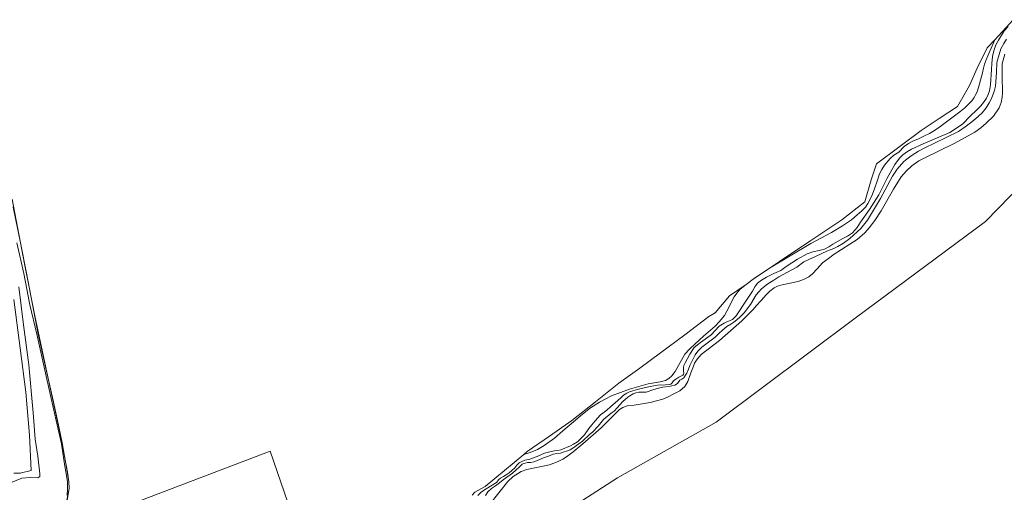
# Model space of a CAD drawing. Header units: metres. Extents: x 197700 to 204338, y 317132 to 325229.
# Tile 462 of 656: x 201356 to 201650, y 319354 to 319495. Entities that reach past the tile are written whole.
import ezdxf

# ---------------------------------------------------------------- set-up
doc = ezdxf.new("R2010")
doc.units = ezdxf.units.M
for name, color, linetype, lineweight in [('B-WE-FV-GELEIDING_WILDRASTER-G', 80, 'Continuous', 18), ('B-WE-GR-BOS_LOOF-GV', 40, 'Continuous', 13), ('B-WE-GR-BOUWLAND-GV', 80, 'Continuous', 13), ('B-WE-GR-GRAS-GV', 60, 'Continuous', 13), ('B-WE-IE-TERREINAFSCHEIDING_KUNSTMATIG_HEKWERK-G', 20, 'IE-TERREINAFSCHEIDING-KUNSTMATIG', 18), ('B-WE-OG-TERREIN_CULTUURSCHEIDING-GV', 7, 'Continuous', 18), ('B-WE-OG-WATER-GV', 130, 'Continuous', 18), ('B-WE-OG-WATER_GREPPEL-GV', 160, 'Continuous', 18), ('B-WE-OG-WATER_SLOOT-GV', 120, 'Continuous', 18), ('B-WE-VH-ONVERHARD-GV', 252, 'Continuous', 18)]:
    doc.layers.add(name, color=color, linetype=linetype, lineweight=lineweight)
doc.linetypes.add('IE-TERREINAFSCHEIDING-KUNSTMATIG', pattern='A,4,[82,NLCS.SHX,S=0.75,R=90,X=0,Y=0],4,-2', length=10)

msp = doc.modelspace()

# ---------------------------------------------------------------- linework, layer by layer
at = {"layer": 'B-WE-FV-GELEIDING_WILDRASTER-G'}
msp.add_lwpolyline([(201361.614, 319329.403), (201360.976, 319333.481), (201360.141, 319339.363), (201358.353, 319349.412), (201362.131, 319349.724), (201364.792, 319350.172), (201368.761, 319351.187), (201370.103, 319351.706), (201370.364, 319352.807), (201370.768, 319355.18), (201370.617, 319357.267), (201369.72, 319362.58), (201368.664, 319368.791), (201367.258, 319375.537), (201365.748, 319382.407), (201363.715, 319391.504), (201361.484, 319401.301), (201359.808, 319410.148), (201357.97, 319419.495), (201356.226, 319428.592), (201354.017, 319439.316)], dxfattribs=at)
at = {"layer": 'B-WE-GR-BOS_LOOF-GV'}
for points in [[(201647.417, 319489.28), (201645.17, 319486.86), (201642.147, 319480.814), (201639.919, 319475.563), (201636.26, 319469.358), (201630.85, 319465.778), (201625.44, 319462.198), (201612.076, 319452.174), (201610.484, 319447.401), (201608.575, 319440.878), (201601.734, 319435.468), (201592.426, 319429.263), (201583.118, 319423.058), (201580.571, 319421.296), (201592.425, 319428.36), (201598.635, 319431.664), (201601.899, 319433.643), (201604.553, 319435.494), (201606.324, 319436.983), (201607.687, 319438.208), (201608.744, 319439.278), (201609.48, 319440.387), (201610.065, 319441.487), (201610.902, 319443.177), (201611.593, 319445.077), (201612.221, 319447.072), (201613.006, 319449.191), (201613.673, 319450.486), (201614.497, 319451.819), (201616.17, 319453.804), (201617.265, 319454.809), (201618.721, 319455.722), (201620.325, 319457.398), (201621.597, 319458.255), (201622.915, 319458.976), (201624.598, 319459.709), (201626.235, 319460.463), (201627.876, 319461.287), (201628.957, 319461.864), (201630.606, 319463.008), (201636.993, 319467.76), (201638.476, 319468.922), (201639.706, 319470.093), (201640.617, 319471.045), (201641.309, 319472.049), (201641.614, 319472.66), (201642.117, 319473.734), (201642.553, 319475.011), (201643.775, 319479.372), (201644.023, 319480.784), (201644.398, 319482.017), (201645.044, 319483.764), (201645.963, 319485.846)], [(201573.066, 319416.107), (201568.162, 319412.716), (201563.852, 319407.688), (201561.988, 319406.591), (201554.764, 319401.147), (201547.54, 319395.702), (201541.298, 319391.169), (201535.056, 319386.635), (201528.051, 319381.079), (201521.045, 319375.522), (201514.346, 319370.861), (201507.646, 319366.2), (201506.65, 319365.385), (201508.249, 319365.813), (201509.049, 319366.107), (201510.742, 319366.885), (201512.696, 319368.035), (201515.771, 319370.221), (201518.322, 319372.421), (201521.507, 319375.094), (201524.219, 319377.354), (201526.611, 319379.253), (201529.245, 319380.942), (201530.917, 319381.862), (201532.886, 319382.85), (201538.274, 319384.861), (201543.812, 319386.463), (201547.44, 319387.051), (201549.025, 319387.509), (201550, 319388.071), (201550.85, 319388.811), (201551.901, 319390.107), (201554.751, 319395.343), (201556.174, 319396.808), (201557.843, 319398.455), (201560.383, 319400.735), (201563.804, 319403.726), (201565.09, 319404.966), (201566.67, 319406.859), (201567.353, 319408.222), (201568.09, 319409.67), (201568.827, 319411.167), (201569.541, 319412.414), (201570.298, 319413.607), (201571.3, 319414.716)]]:
    msp.add_lwpolyline(points, close=True, dxfattribs=at)
for points in [[(201650.409, 319484.941), (201649.598, 319482.126), (201649.59, 319480.247), (201649.638, 319478.508), (201649.734, 319473.368), (201649.593, 319472.115), (201649.38, 319470.511), (201648.77, 319468.934), (201647.055, 319466.415), (201644.894, 319464.335), (201643.305, 319463.007), (201641.457, 319461.677), (201635.266, 319458.245), (201626.551, 319453.98), (201624.699, 319453.077), (201622.669, 319451.562), (201621.036, 319450.081), (201619.467, 319448.296), (201617.153, 319444.673), (201613.494, 319438.169), (201611.584, 319435.297), (201609.867, 319433.038), (201608.615, 319431.592), (201606.255, 319429.585), (201599.448, 319425.171), (201597.721, 319423.964), (201595.918, 319422.634), (201594.288, 319420.818), (201592.96, 319419.356), (201591.84, 319418.475), (201590.292, 319417.621), (201588.665, 319417.071), (201583.839, 319416.048), (201582.5, 319415.669), (201581.483, 319415.125), (201580.226, 319414.182), (201579.093, 319413.042), (201577.553, 319411.41), (201576.119, 319409.794), (201575.169, 319408.701), (201571.8, 319405.282), (201565.145, 319399.404), (201559.648, 319395.216), (201558.426, 319393.877), (201557.629, 319392.648), (201557.348, 319391.715), (201556.604, 319389.801), (201555.669, 319387.168), (201554.742, 319385.672), (201553.266, 319384.4), (201551.667, 319383.531), (201549.839, 319382.54), (201548.237, 319381.923), (201544.441, 319380.89), (201539.679, 319380.111), (201537.537, 319379.904), (201536.251, 319379.432), (201535.273, 319378.788), (201533.583, 319377.109), (201529.759, 319373.276), (201524.281, 319368.518), (201521.361, 319366.154), (201519.455, 319364.685), (201518.274, 319363.982), (201516.913, 319363.209), (201514.339, 319362.3), (201510.919, 319361.587), (201507.579, 319360.91), (201505.877, 319360.252), (201503.425, 319358.778), (201501.842, 319357.267), (201496.439, 319350.459)], [(201507.447, 319340.824), (201534.625, 319358.391), (201564.119, 319374.988), (201605.671, 319406.125), (201644.633, 319435.016), (201659.45, 319450.229)]]:
    msp.add_lwpolyline(points, dxfattribs=at)
at = {"layer": 'B-WE-GR-BOUWLAND-GV'}
msp.add_lwpolyline([(201659.45, 319450.229), (201644.633, 319435.016), (201605.671, 319406.125), (201564.119, 319374.988), (201534.625, 319358.391), (201507.447, 319340.824)], dxfattribs=at)
at = {"layer": 'B-WE-GR-GRAS-GV'}
for points in [[(201491.178, 319353.185), (201492.035, 319354.06), (201495.049, 319355.764), (201506.65, 319365.385), (201507.646, 319366.2), (201514.346, 319370.861), (201521.045, 319375.522), (201528.051, 319381.079), (201535.056, 319386.635), (201541.298, 319391.169), (201547.54, 319395.702), (201554.764, 319401.147), (201561.988, 319406.591), (201563.852, 319407.688), (201568.162, 319412.716), (201573.066, 319416.107), (201575.574, 319418.083), (201580.571, 319421.296), (201583.118, 319423.058), (201592.426, 319429.263), (201601.734, 319435.468), (201608.575, 319440.878), (201610.484, 319447.401), (201612.076, 319452.174), (201625.44, 319462.198), (201630.85, 319465.778), (201636.26, 319469.358), (201639.919, 319475.563), (201642.147, 319480.814), (201645.17, 319486.86), (201647.417, 319489.28), (201652.969, 319495.274)], [(201354.023, 319439.285), (201356.226, 319428.592), (201357.97, 319419.495), (201359.808, 319410.148), (201361.484, 319401.301), (201363.715, 319391.504), (201365.748, 319382.407), (201367.258, 319375.537), (201368.664, 319368.791), (201369.72, 319362.58), (201370.617, 319357.267), (201370.768, 319355.18), (201370.364, 319352.807), (201370.103, 319351.706), (201368.761, 319351.187), (201364.792, 319350.172), (201362.131, 319349.724), (201358.353, 319349.412), (201360.141, 319339.363), (201360.976, 319333.481), (201361.614, 319329.403), (201363.12, 319329.546)], [(201388.173, 319350.101), (201430.822, 319366.304), (201445.679, 319323.226)]]:
    msp.add_lwpolyline(points, dxfattribs=at)
at = {"layer": 'B-WE-IE-TERREINAFSCHEIDING_KUNSTMATIG_HEKWERK-G'}
for points in [[(201353.708, 319441.644), (201357.421, 319422.322), (201360.474, 319406.792), (201365.09, 319385.225), (201368.099, 319371.663), (201370.213, 319360.083), (201370.666, 319357.19), (201370.778, 319355.172), (201370.04, 319351.701), (201364.691, 319350.096), (201358.228, 319349.383), (201359.007, 319345.607), (201361.007, 319333.526), (201361.628, 319329.404)], [(201373.992, 319344.689), (201388.173, 319350.101), (201430.822, 319366.304), (201445.679, 319323.226)]]:
    msp.add_lwpolyline(points, dxfattribs=at)
at = {"layer": 'B-WE-OG-TERREIN_CULTUURSCHEIDING-GV'}
msp.add_lwpolyline([(201410.162, 319309.29), (201419.309, 319303.916), (201419.496, 319304.326), (201419.802, 319304.626), (201446.011, 319322.264), (201445.679, 319323.226), (201430.822, 319366.304), (201388.173, 319350.101), (201373.992, 319344.689), (201371.526, 319343.201), (201370.386, 319342.337), (201369.227, 319335.97), (201370.285, 319336.368), (201372.535, 319337.112), (201406.704, 319348.023), (201413.036, 319329.048), (201407.402, 319327.316)], dxfattribs=at)
at = {"layer": 'B-WE-OG-WATER-GV'}
for points in [[(201651.428, 319493.237), (201650.216, 319491.967), (201648.508, 319489.169), (201647.775, 319487.787), (201647.135, 319486.019), (201646.747, 319484.283), (201646.518, 319482.198), (201646.466, 319480.353), (201646.153, 319475.791), (201645.832, 319473.996), (201645.491, 319472.967), (201644.935, 319471.839), (201644.03, 319470.56), (201643.264, 319469.528), (201641.992, 319468.236), (201640.213, 319466.525), (201637.766, 319464.09), (201633.97, 319461.596), (201626.064, 319458.18), (201622.5, 319456.569), (201621.315, 319455.911), (201619.903, 319454.892), (201618.904, 319453.87), (201617.566, 319451.999), (201615.293, 319447.958), (201612.756, 319442.981), (201609.945, 319438.523), (201607.324, 319434.783), (201606.261, 319433.158), (201604.854, 319431.632), (201603.374, 319430.6), (201601.994, 319429.906), (201599.046, 319428.158), (201597.827, 319427.452), (201596.487, 319426.731), (201594.941, 319426.319), (201593.009, 319425.94), (201591.344, 319425.32), (201588.438, 319423.688), (201585.045, 319421.535), (201583.425, 319420.326), (201581.354, 319419.473), (201579.233, 319418.364), (201577.725, 319417.48), (201576.502, 319416.53), (201575.658, 319415.469), (201575.006, 319414.179), (201573.242, 319411.494), (201570.101, 319406.816), (201569.022, 319405.658), (201567.108, 319404.865), (201566.495, 319404.59), (201565.028, 319403.699), (201562.675, 319401.138), (201559.42, 319398.779), (201557.593, 319397.284), (201556.242, 319395.38), (201554.833, 319392.729), (201554.5, 319391.976), (201554.335, 319391.357), (201554.398, 319390.225), (201554.482, 319389.723), (201554.419, 319389.296), (201554.158, 319389.008), (201553.566, 319388.724), (201553.002, 319388.451), (201552.046, 319387.909), (201551.425, 319387.355), (201550.958, 319386.739), (201550.614, 319386.378), (201550.205, 319386.219), (201548.979, 319386.161), (201548.23, 319386.113), (201547.48, 319386.126), (201546.629, 319386.095), (201546.002, 319385.99), (201543.964, 319385.611), (201540.912, 319384.83), (201538.198, 319384.054), (201537.438, 319383.704), (201536.453, 319383.1), (201535.7, 319382.404), (201534.754, 319381.492), (201532.57, 319379.549), (201531.418, 319378.625), (201530.303, 319377.739), (201529.61, 319377.169), (201528.767, 319376.296), (201527.953, 319375.384), (201526.942, 319374.226), (201526.101, 319373.15), (201524.741, 319371.221), (201523.16, 319369.66), (201522.65, 319369.096), (201521.54, 319368.415), (201520.608, 319367.983), (201517.761, 319366.782), (201516.826, 319366.578), (201515.792, 319366.412), (201514.417, 319366.155), (201512.831, 319365.759), (201510.605, 319364.797), (201508.18, 319363.858), (201506.971, 319363.63), (201505.843, 319363.194), (201505.245, 319362.817), (201504.577, 319362.142), (201503.92, 319361.398), (201503.076, 319360.589), (201502.222, 319359.876), (201501.376, 319359.225), (201500.57, 319358.795), (201499.636, 319358.245), (201499.137, 319357.831), (201498.503, 319357.005), (201495.397, 319355.136), (201494.012, 319354.165), (201492.949, 319353.124)], [(201495.222, 319353.124), (201495.843, 319354.156), (201496.964, 319355.18), (201498.141, 319355.994), (201499.411, 319356.917), (201500.507, 319357.75), (201503.292, 319359.773), (201504.285, 319360.653), (201505.336, 319361.622), (201506.175, 319362.474), (201506.584, 319362.668), (201507.008, 319362.775), (201507.714, 319362.931), (201508.695, 319363.008), (201509.599, 319363.161), (201510.95, 319363.667), (201512.506, 319364.365), (201513.983, 319364.879), (201515.415, 319365.414), (201516.549, 319365.63), (201517.563, 319365.756), (201518.417, 319366.014), (201519.736, 319366.418), (201520.468, 319366.769), (201521.308, 319367.194), (201524.233, 319369.327), (201526.318, 319371.319), (201527.152, 319372.072), (201528.891, 319373.851), (201529.65, 319374.779), (201530.494, 319375.768), (201532.742, 319377.706), (201533.617, 319378.338), (201534.522, 319379.331), (201535.359, 319380.198), (201536.276, 319381.167), (201537.771, 319382.477), (201538.308, 319382.847), (201539.333, 319383.447), (201540.151, 319383.762), (201541.066, 319383.988), (201543.24, 319383.997), (201545.19, 319384.705), (201546.861, 319385.167), (201548.251, 319385.452), (201549.938, 319385.67), (201550.936, 319385.82), (201551.747, 319386.106), (201552.634, 319386.577), (201552.806, 319386.872), (201553.331, 319387.524), (201553.84, 319387.869), (201554.461, 319388.3), (201555.009, 319389.015), (201555.364, 319389.69), (201555.842, 319390.896), (201556.316, 319391.922), (201557.182, 319393.78), (201557.91, 319395.096), (201558.663, 319396.238), (201559.86, 319397.431), (201563.888, 319400.427), (201564.959, 319401.481), (201566.03, 319402.503), (201567.328, 319403.554), (201568.482, 319404.34), (201569.462, 319404.906), (201570.276, 319405.542), (201571.366, 319406.531), (201572.502, 319407.666), (201574.37, 319410.157), (201576.079, 319413.056), (201577.715, 319414.854), (201579.576, 319416.323), (201581.332, 319417.473), (201582.906, 319418.439), (201585.481, 319419.822), (201588.242, 319421.361), (201590.332, 319422.891), (201591.828, 319423.606), (201593.794, 319424.471), (201597.456, 319426.214), (201599.344, 319426.905), (201600.495, 319427.543), (201602.232, 319428.538), (201604.054, 319429.864), (201607.343, 319432.893), (201609.379, 319435.39), (201613.276, 319441.879), (201616.902, 319448.514), (201618.292, 319450.649), (201620.248, 319452.923), (201622.412, 319454.61), (201624.592, 319456.034), (201626.713, 319457.086), (201629.226, 319458.275), (201636.588, 319461.891), (201638.923, 319463.498), (201641.112, 319465.177), (201642.594, 319466.419), (201643.694, 319467.473), (201644.824, 319468.898), (201645.792, 319470.46), (201646.352, 319471.519), (201646.79, 319472.557), (201647.253, 319473.859), (201647.687, 319475.371), (201647.916, 319479.48), (201648.002, 319482.445), (201648.695, 319484.891), (201649.235, 319486.544), (201650.123, 319488.164), (201650.898, 319489.473)]]:
    msp.add_lwpolyline(points, dxfattribs=at)
at = {"layer": 'B-WE-OG-WATER_GREPPEL-GV'}
msp.add_lwpolyline([(201354.208, 319359.739), (201356.084, 319359.725), (201359.353, 319360.566), (201358.849, 319371.079), (201357.775, 319384.017), (201356.145, 319397.133), (201354.172, 319411.702)], dxfattribs=at)
at = {"layer": 'B-WE-OG-WATER_SLOOT-GV'}
for points in [[(201652.969, 319495.274), (201647.417, 319489.28), (201645.963, 319485.846), (201645.044, 319483.764), (201644.398, 319482.017), (201644.023, 319480.784), (201643.775, 319479.372), (201642.553, 319475.011), (201642.117, 319473.734), (201641.614, 319472.66), (201641.309, 319472.049), (201640.617, 319471.045), (201639.706, 319470.093), (201638.476, 319468.922), (201636.993, 319467.76), (201630.606, 319463.008), (201628.957, 319461.864), (201627.876, 319461.287), (201626.235, 319460.463), (201624.598, 319459.709), (201622.915, 319458.976), (201621.597, 319458.255), (201620.325, 319457.398), (201618.721, 319455.722), (201617.265, 319454.809), (201616.17, 319453.804), (201614.497, 319451.819), (201613.673, 319450.486), (201613.006, 319449.191), (201612.221, 319447.072), (201611.593, 319445.077), (201610.902, 319443.177), (201610.065, 319441.487), (201609.48, 319440.387), (201608.744, 319439.278), (201607.687, 319438.208), (201606.324, 319436.983), (201604.553, 319435.494), (201601.899, 319433.643), (201598.635, 319431.664), (201592.425, 319428.36), (201580.571, 319421.296), (201575.574, 319418.083), (201573.066, 319416.107), (201571.3, 319414.716), (201570.298, 319413.607), (201569.541, 319412.414), (201568.827, 319411.167), (201568.09, 319409.67), (201567.353, 319408.222), (201566.67, 319406.859), (201565.09, 319404.966), (201563.804, 319403.726), (201560.383, 319400.735), (201557.843, 319398.455), (201556.174, 319396.808), (201554.751, 319395.343), (201551.901, 319390.107), (201550.85, 319388.811), (201550, 319388.071), (201549.025, 319387.509), (201547.44, 319387.051), (201543.812, 319386.463), (201538.274, 319384.861), (201532.886, 319382.85), (201530.917, 319381.862), (201529.245, 319380.942), (201526.611, 319379.253), (201524.219, 319377.354), (201521.507, 319375.094), (201518.322, 319372.421), (201515.771, 319370.221), (201512.696, 319368.035), (201510.742, 319366.885), (201509.049, 319366.107), (201508.249, 319365.813), (201506.65, 319365.385), (201495.049, 319355.764), (201492.035, 319354.06), (201491.178, 319353.185)], [(201492.949, 319353.124), (201494.012, 319354.165), (201495.397, 319355.136), (201498.503, 319357.005), (201499.137, 319357.831), (201499.636, 319358.245), (201500.57, 319358.795), (201501.376, 319359.225), (201502.222, 319359.876), (201503.076, 319360.589), (201503.92, 319361.398), (201504.577, 319362.142), (201505.245, 319362.817), (201505.843, 319363.194), (201506.971, 319363.63), (201508.18, 319363.858), (201510.605, 319364.797), (201512.831, 319365.759), (201514.417, 319366.155), (201515.792, 319366.412), (201516.826, 319366.578), (201517.761, 319366.782), (201520.608, 319367.983), (201521.54, 319368.415), (201522.65, 319369.096), (201523.16, 319369.66), (201524.741, 319371.221), (201526.101, 319373.15), (201526.942, 319374.226), (201527.953, 319375.384), (201528.767, 319376.296), (201529.61, 319377.169), (201530.303, 319377.739), (201531.418, 319378.625), (201532.57, 319379.549), (201534.754, 319381.492), (201535.7, 319382.404), (201536.453, 319383.1), (201537.438, 319383.704), (201538.198, 319384.054), (201540.912, 319384.83), (201543.964, 319385.611), (201546.002, 319385.99), (201546.629, 319386.095), (201547.48, 319386.126), (201548.23, 319386.113), (201548.979, 319386.161), (201550.205, 319386.219), (201550.614, 319386.378), (201550.958, 319386.739), (201551.425, 319387.355), (201552.046, 319387.909), (201553.002, 319388.451), (201553.566, 319388.724), (201554.158, 319389.008), (201554.419, 319389.296), (201554.482, 319389.723), (201554.398, 319390.225), (201554.335, 319391.357), (201554.5, 319391.976), (201554.833, 319392.729), (201556.242, 319395.38), (201557.593, 319397.284), (201559.42, 319398.779), (201562.675, 319401.138), (201565.028, 319403.699), (201566.495, 319404.59), (201567.108, 319404.865), (201569.022, 319405.658), (201570.101, 319406.816), (201573.242, 319411.494), (201575.006, 319414.179), (201575.658, 319415.469), (201576.502, 319416.53), (201577.725, 319417.48), (201579.233, 319418.364), (201581.354, 319419.473), (201583.425, 319420.326), (201585.045, 319421.535), (201588.438, 319423.688), (201591.344, 319425.32), (201593.009, 319425.94), (201594.941, 319426.319), (201596.487, 319426.731), (201597.827, 319427.452), (201599.046, 319428.158), (201601.994, 319429.906), (201603.374, 319430.6), (201604.854, 319431.632), (201606.261, 319433.158), (201607.324, 319434.783), (201609.945, 319438.523), (201612.756, 319442.981), (201615.293, 319447.958), (201617.566, 319451.999), (201618.904, 319453.87), (201619.903, 319454.892), (201621.315, 319455.911), (201622.5, 319456.569), (201626.064, 319458.18), (201633.97, 319461.596), (201637.766, 319464.09), (201640.213, 319466.525), (201641.992, 319468.236), (201643.264, 319469.528), (201644.03, 319470.56), (201644.935, 319471.839), (201645.491, 319472.967), (201645.832, 319473.996), (201646.153, 319475.791), (201646.466, 319480.353), (201646.518, 319482.198), (201646.747, 319484.283), (201647.135, 319486.019), (201647.775, 319487.787), (201648.508, 319489.169), (201650.216, 319491.967), (201651.428, 319493.237)], [(201650.898, 319489.473), (201650.123, 319488.164), (201649.235, 319486.544), (201648.695, 319484.891), (201648.002, 319482.445), (201647.916, 319479.48), (201647.687, 319475.371), (201647.253, 319473.859), (201646.79, 319472.557), (201646.352, 319471.519), (201645.792, 319470.46), (201644.824, 319468.898), (201643.694, 319467.473), (201642.594, 319466.419), (201641.112, 319465.177), (201638.923, 319463.498), (201636.588, 319461.891), (201629.226, 319458.275), (201626.713, 319457.086), (201624.592, 319456.034), (201622.412, 319454.61), (201620.248, 319452.923), (201618.292, 319450.649), (201616.902, 319448.514), (201613.276, 319441.879), (201609.379, 319435.39), (201607.343, 319432.893), (201604.054, 319429.864), (201602.232, 319428.538), (201600.495, 319427.543), (201599.344, 319426.905), (201597.456, 319426.214), (201593.794, 319424.471), (201591.828, 319423.606), (201590.332, 319422.891), (201588.242, 319421.361), (201585.481, 319419.822), (201582.906, 319418.439), (201581.332, 319417.473), (201579.576, 319416.323), (201577.715, 319414.854), (201576.079, 319413.056), (201574.37, 319410.157), (201572.502, 319407.666), (201571.366, 319406.531), (201570.276, 319405.542), (201569.462, 319404.906), (201568.482, 319404.34), (201567.328, 319403.554), (201566.03, 319402.503), (201564.959, 319401.481), (201563.888, 319400.427), (201559.86, 319397.431), (201558.663, 319396.238), (201557.91, 319395.096), (201557.182, 319393.78), (201556.316, 319391.922), (201555.842, 319390.896), (201555.364, 319389.69), (201555.009, 319389.015), (201554.461, 319388.3), (201553.84, 319387.869), (201553.331, 319387.524), (201552.806, 319386.872), (201552.634, 319386.577), (201551.747, 319386.106), (201550.936, 319385.82), (201549.938, 319385.67), (201548.251, 319385.452), (201546.861, 319385.167), (201545.19, 319384.705), (201543.24, 319383.997), (201541.066, 319383.988), (201540.151, 319383.762), (201539.333, 319383.447), (201538.308, 319382.847), (201537.771, 319382.477), (201536.276, 319381.167), (201535.359, 319380.198), (201534.522, 319379.331), (201533.617, 319378.338), (201532.742, 319377.706), (201530.494, 319375.768), (201529.65, 319374.779), (201528.891, 319373.851), (201527.152, 319372.072), (201526.318, 319371.319), (201524.233, 319369.327), (201521.308, 319367.194), (201520.468, 319366.769), (201519.736, 319366.418), (201518.417, 319366.014), (201517.563, 319365.756), (201516.549, 319365.63), (201515.415, 319365.414), (201513.983, 319364.879), (201512.506, 319364.365), (201510.95, 319363.667), (201509.599, 319363.161), (201508.695, 319363.008), (201507.714, 319362.931), (201507.008, 319362.775), (201506.584, 319362.668), (201506.175, 319362.474), (201505.336, 319361.622), (201504.285, 319360.653), (201503.292, 319359.773), (201500.507, 319357.75), (201499.411, 319356.917), (201498.141, 319355.994), (201496.964, 319355.18), (201495.843, 319354.156), (201495.222, 319353.124)], [(201496.439, 319350.459), (201501.842, 319357.267), (201503.425, 319358.778), (201505.877, 319360.252), (201507.579, 319360.91), (201510.919, 319361.587), (201514.339, 319362.3), (201516.913, 319363.209), (201518.274, 319363.982), (201519.455, 319364.685), (201521.361, 319366.154), (201524.281, 319368.518), (201529.759, 319373.276), (201533.583, 319377.109), (201535.273, 319378.788), (201536.251, 319379.432), (201537.537, 319379.904), (201539.679, 319380.111), (201544.441, 319380.89), (201548.237, 319381.923), (201549.839, 319382.54), (201551.667, 319383.531), (201553.266, 319384.4), (201554.742, 319385.672), (201555.669, 319387.168), (201556.604, 319389.801), (201557.348, 319391.715), (201557.629, 319392.648), (201558.426, 319393.877), (201559.648, 319395.216), (201565.145, 319399.404), (201571.8, 319405.282), (201575.169, 319408.701), (201576.119, 319409.794), (201577.553, 319411.41), (201579.093, 319413.042), (201580.226, 319414.182), (201581.483, 319415.125), (201582.5, 319415.669), (201583.839, 319416.048), (201588.665, 319417.071), (201590.292, 319417.621), (201591.84, 319418.475), (201592.96, 319419.356), (201594.288, 319420.818), (201595.918, 319422.634), (201597.721, 319423.964), (201599.448, 319425.171), (201606.255, 319429.585), (201608.615, 319431.592), (201609.867, 319433.038), (201611.584, 319435.297), (201613.494, 319438.169), (201617.153, 319444.673), (201619.467, 319448.296), (201621.036, 319450.081), (201622.669, 319451.562), (201624.699, 319453.077), (201626.551, 319453.98), (201635.266, 319458.245), (201641.457, 319461.677), (201643.305, 319463.007), (201644.894, 319464.335), (201647.055, 319466.415), (201648.77, 319468.934), (201649.38, 319470.511), (201649.593, 319472.115), (201649.734, 319473.368), (201649.638, 319478.508), (201649.59, 319480.247), (201649.598, 319482.126), (201650.409, 319484.941)]]:
    msp.add_lwpolyline(points, dxfattribs=at)
at = {"layer": 'B-WE-VH-ONVERHARD-GV'}
for points in [[(201370.364, 319352.807), (201370.768, 319355.18), (201370.617, 319357.267), (201369.72, 319362.58), (201368.664, 319368.791), (201367.258, 319375.537), (201365.748, 319382.407), (201363.715, 319391.504), (201361.484, 319401.301), (201359.808, 319410.148), (201357.97, 319419.495), (201356.226, 319428.592), (201354.023, 319439.285)], [(201370.136, 319353.066), (201370.214, 319355.161), (201370.225, 319357.282), (201369.393, 319362.509), (201368.479, 319368.585), (201366.868, 319375.494), (201365.32, 319382.11), (201363.243, 319391.445), (201361.075, 319401.286), (201358.952, 319410.034), (201357.152, 319419.395), (201355.082, 319428.552)], [(201355.082, 319428.552), (201357.152, 319419.395), (201358.952, 319410.034), (201361.075, 319401.286), (201363.243, 319391.445), (201365.32, 319382.11), (201366.868, 319375.494), (201368.479, 319368.585), (201369.393, 319362.509), (201370.225, 319357.282), (201370.214, 319355.161), (201370.136, 319353.066)], [(201355.66, 319415.445), (201357.133, 319404.1), (201358.72, 319392.123), (201359.97, 319377.828), (201360.538, 319369.978), (201361.409, 319364.81), (201361.97, 319359.56), (201361.949, 319358.794), (201361.382, 319358.354), (201359.12, 319358.525), (201356.644, 319358.23), (201353.211, 319356.835)], [(201353.211, 319356.835), (201356.644, 319358.23), (201359.12, 319358.525), (201361.382, 319358.354), (201361.949, 319358.794), (201361.97, 319359.56), (201361.409, 319364.81), (201360.538, 319369.978), (201359.97, 319377.828), (201358.72, 319392.123), (201357.133, 319404.1), (201355.66, 319415.445)], [(201354.172, 319411.702), (201356.145, 319397.133), (201357.775, 319384.017), (201358.849, 319371.079), (201359.353, 319360.566), (201356.084, 319359.725), (201354.208, 319359.739)]]:
    msp.add_lwpolyline(points, dxfattribs=at)

doc.saveas('drawing.dxf')
